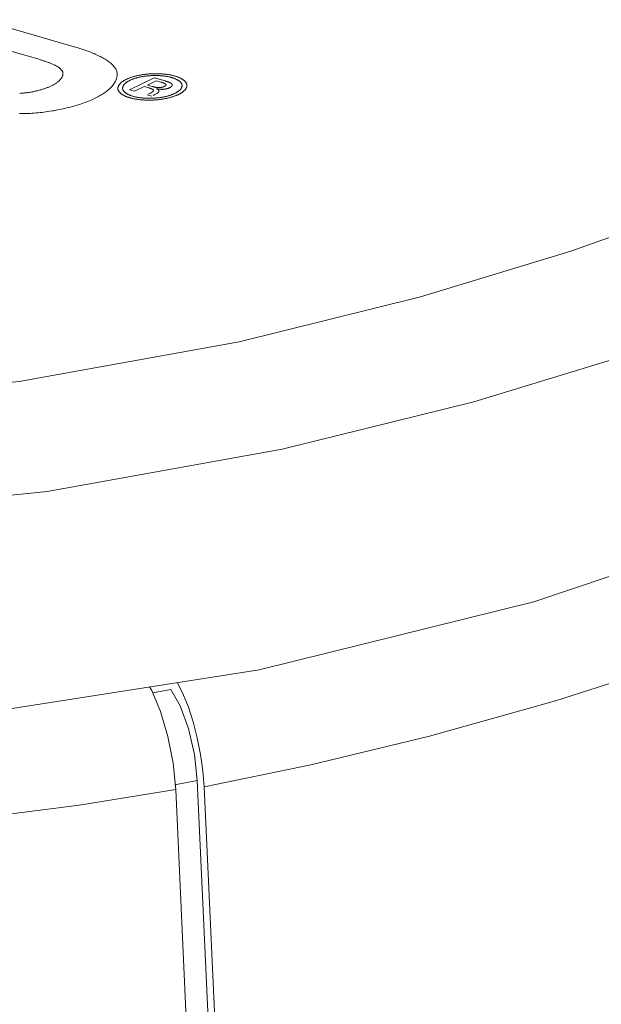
# Model space of a CAD drawing. Header units: millimetres. Extents: x 3925 to 5043, y -86 to 778.
# Tile 258 of 439: x 4911.73 to 4915.58, y 115.71 to 122.24. Entities that reach past the tile are written whole.
import ezdxf

# ---------------------------------------------------------------- set-up
doc = ezdxf.new("R2010")
doc.units = ezdxf.units.MM
doc.header["$LTSCALE"] = 46.255
for name, color, linetype in [('H30-RIGHT-CODXF_CONTINUOUS_LINE', 7, 'CONTINUOUS'), ('H30K-REAR-CODXF_CONTINUOUS_LINE', 7, 'CONTINUOUS'), ('H30K-TOP-COVDXF_CONTINUOUS_LINE', 7, 'CONTINUOUS')]:
    doc.layers.add(name, color=color, linetype=linetype)

msp = doc.modelspace()

# ---------------------------------------------------------------- linework, layer by layer
at = {"layer": 'H30-RIGHT-CODXF_CONTINUOUS_LINE', "color": 7, "linetype": 'Continuous', "lineweight": 0}
for p, q in [((4912.7289, 117.8003), (4912.6088, 117.7778)), ((4912.8855, 117.3683), (4912.9042, 117.1967)), ((4912.9494, 117.1542), (4912.9411, 117.2602)), ((4912.9042, 117.1967), (4912.7552, 117.1688)), ((4912.9042, 117.1967), (4914.5617, 81.1811)), ((4912.9494, 117.1542), (4914.6069, 81.1377))]:
    msp.add_line(p, q, dxfattribs=at)
for points in [[(4912.9494, 117.1542), (4913.6566, 117.3011), (4914.4412, 117.4909), (4915.2762, 117.7246), (4916.1033, 117.9895)], [(4912.9411, 117.2602), (4912.9259, 117.3696), (4912.9043, 117.4789), (4912.877, 117.5846), (4912.8448, 117.6835), (4912.8089, 117.7722), (4912.7716, 117.8455)], [(4912.7289, 117.8003), (4912.7917, 117.6912), (4912.8464, 117.5407), (4912.8855, 117.3683)]]:
    msp.add_lwpolyline(points, dxfattribs=at)
at = {"layer": 'H30K-REAR-CODXF_CONTINUOUS_LINE', "color": 7, "linetype": 'Continuous', "lineweight": 0}
msp.add_line((4914.4202, 81.0894), (4912.7611, 117.1371), dxfattribs=at)
for points in [[(4912.5879, 117.8166), (4912.6021, 117.7939), (4912.6612, 117.6533), (4912.7099, 117.488), (4912.7441, 117.3111), (4912.7611, 117.1371)], [(4912.7611, 117.1371), (4912.1216, 117.0345), (4911.3965, 116.9405)]]:
    msp.add_lwpolyline(points, dxfattribs=at)
at = {"layer": 'H30K-TOP-COVDXF_CONTINUOUS_LINE', "color": 7, "linetype": 'Continuous', "lineweight": 0}
for p, q in [((4911.8547, 121.9729), (4911.5504, 122.0614)), ((4912.4557, 121.7715), (4912.6195, 121.8504)), ((4912.6321, 121.8307), (4912.5736, 121.8025)), ((4912.6195, 121.8504), (4912.6911, 121.8295)), ((4912.6643, 121.8214), (4912.6321, 121.8307)), ((4912.6666, 121.8207), (4912.6643, 121.8214)), ((4912.6689, 121.82), (4912.6666, 121.8207)), ((4912.6911, 121.8295), (4912.6944, 121.8286)), ((4912.6944, 121.8286), (4912.6977, 121.8276)), ((4912.489, 121.7618), (4912.4557, 121.7715)), ((4912.5531, 121.7926), (4912.489, 121.7618)), ((4912.5849, 121.7834), (4912.5531, 121.7926)), ((4912.5736, 121.8025), (4912.605, 121.7934)), ((4912.5799, 121.742), (4912.5928, 121.7483)), ((4912.587, 121.7828), (4912.5849, 121.7834)), ((4912.605, 121.7934), (4912.6082, 121.7925)), ((4912.6082, 121.7925), (4912.6103, 121.7919)), ((4912.6103, 121.7919), (4912.6125, 121.7913)), ((4912.6125, 121.7913), (4912.6147, 121.7907)), ((4912.6352, 121.746), (4912.6234, 121.7402)), ((4912.6393, 121.7773), (4912.637, 121.7777)), ((4912.6039, 121.7284), (4912.5728, 121.7374)), ((4912.6234, 121.7402), (4912.6117, 121.7342))]:
    msp.add_line(p, q, dxfattribs=at)
for points in [[(4911.4727, 122.2354), (4912.1045, 122.0516), (4912.1146, 122.0485), (4912.1247, 122.0454), (4912.1347, 122.0422), (4912.1446, 122.0389), (4912.1544, 122.0356), (4912.1642, 122.0322), (4912.1739, 122.0287), (4912.1834, 122.0252), (4912.1928, 122.0216), (4912.2021, 122.018), (4912.2113, 122.0142), (4912.2203, 122.0105), (4912.2291, 122.0066), (4912.2378, 122.0027), (4912.2463, 121.9988), (4912.2547, 121.9948), (4912.2628, 121.9907), (4912.2707, 121.9866), (4912.2784, 121.9824), (4912.2859, 121.9782), (4912.2931, 121.9739), (4912.3001, 121.9696), (4912.3068, 121.9652), (4912.3133, 121.9608), (4912.3195, 121.9563), (4912.3254, 121.9518), (4912.3311, 121.9472), (4912.3364, 121.9426), (4912.3414, 121.938), (4912.346, 121.9333), (4912.3504, 121.9285), (4912.3544, 121.9237), (4912.358, 121.9189), (4912.3613, 121.914), (4912.3642, 121.9091), (4912.3668, 121.9042), (4912.3689, 121.8992), (4912.3707, 121.8942), (4912.372, 121.8892), (4912.3729, 121.8841)], [(4912.0149, 121.8817), (4912.0145, 121.8843), (4912.0139, 121.8869), (4912.0131, 121.8894), (4912.0121, 121.892), (4912.0108, 121.8945), (4912.0094, 121.8969), (4912.0077, 121.8994), (4912.0059, 121.9018), (4912.0038, 121.9042), (4912.0016, 121.9066), (4911.9991, 121.9089), (4911.9965, 121.9113), (4911.9937, 121.9136), (4911.9908, 121.9158), (4911.9877, 121.9181), (4911.9845, 121.9203), (4911.9811, 121.9225), (4911.9775, 121.9247), (4911.9738, 121.9269), (4911.97, 121.929), (4911.9661, 121.9311), (4911.9621, 121.9332), (4911.9579, 121.9353), (4911.9536, 121.9373), (4911.9493, 121.9393), (4911.9448, 121.9413), (4911.9403, 121.9433), (4911.9356, 121.9452), (4911.9309, 121.9471), (4911.9261, 121.949), (4911.9213, 121.9509), (4911.9163, 121.9527), (4911.9114, 121.9545), (4911.9064, 121.9563), (4911.9013, 121.9581), (4911.8962, 121.9598), (4911.8911, 121.9615), (4911.8859, 121.9632), (4911.8807, 121.9649), (4911.8755, 121.9665), (4911.8703, 121.9682), (4911.8651, 121.9698), (4911.8547, 121.9729)], [(4911.9382, 121.7971), (4911.9427, 121.7993), (4911.947, 121.8015), (4911.9512, 121.8038), (4911.9553, 121.8061), (4911.9593, 121.8085), (4911.9632, 121.8109), (4911.9669, 121.8133), (4911.9705, 121.8157), (4911.974, 121.8182), (4911.9774, 121.8207), (4911.9806, 121.8232), (4911.9837, 121.8258), (4911.9867, 121.8284), (4911.9895, 121.831), (4911.9922, 121.8336), (4911.9948, 121.8362), (4911.9972, 121.8389), (4911.9995, 121.8416), (4912.0016, 121.8442), (4912.0036, 121.8469), (4912.0054, 121.8496), (4912.0071, 121.8523), (4912.0086, 121.855), (4912.01, 121.8577), (4912.0112, 121.8604), (4912.0122, 121.8631), (4912.0131, 121.8658), (4912.0138, 121.8685), (4912.0144, 121.8712), (4912.0148, 121.8738), (4912.015, 121.8765), (4912.015, 121.8791), (4912.0149, 121.8817)], [(4912.3729, 121.8841), (4912.3734, 121.879), (4912.3736, 121.8739), (4912.3735, 121.8688), (4912.3731, 121.8637), (4912.3724, 121.8585), (4912.3713, 121.8533), (4912.37, 121.8481), (4912.3683, 121.8429), (4912.3664, 121.8376), (4912.3641, 121.8324), (4912.3616, 121.8272), (4912.3588, 121.8219), (4912.3556, 121.8167), (4912.3522, 121.8115), (4912.3485, 121.8063), (4912.3445, 121.8011), (4912.3403, 121.7959), (4912.3358, 121.7908), (4912.331, 121.7857), (4912.3259, 121.7806), (4912.3205, 121.7755), (4912.3149, 121.7705), (4912.3091, 121.7656), (4912.303, 121.7607), (4912.2966, 121.7558), (4912.2899, 121.751), (4912.2831, 121.7463), (4912.2759, 121.7416), (4912.2685, 121.737), (4912.2609, 121.7324), (4912.2531, 121.728), (4912.245, 121.7236), (4912.2366, 121.7193), (4912.2281, 121.715)], [(4912.4344, 121.8407), (4912.4378, 121.8423), (4912.4414, 121.8439), (4912.445, 121.8455), (4912.4487, 121.847), (4912.4525, 121.8485), (4912.4565, 121.85), (4912.4605, 121.8514), (4912.4646, 121.8528), (4912.4688, 121.8542), (4912.473, 121.8556), (4912.4774, 121.8569), (4912.4818, 121.8582), (4912.4863, 121.8594), (4912.4909, 121.8607), (4912.4955, 121.8619), (4912.5002, 121.863), (4912.5049, 121.8641), (4912.5097, 121.8652), (4912.5145, 121.8663), (4912.5194, 121.8673), (4912.5243, 121.8682), (4912.5293, 121.8691), (4912.5343, 121.87), (4912.5393, 121.8709), (4912.5443, 121.8716), (4912.5494, 121.8724), (4912.5545, 121.8731), (4912.5596, 121.8738), (4912.5647, 121.8744), (4912.5698, 121.8749), (4912.575, 121.8755), (4912.5801, 121.8759), (4912.5852, 121.8763), (4912.5903, 121.8767)], [(4912.5903, 121.8767), (4912.5955, 121.877), (4912.6006, 121.8773), (4912.6058, 121.8775), (4912.611, 121.8777), (4912.6162, 121.8778), (4912.6214, 121.8779), (4912.6266, 121.8779), (4912.6318, 121.8779), (4912.6371, 121.8778), (4912.6423, 121.8777), (4912.6475, 121.8776), (4912.6527, 121.8774), (4912.6578, 121.8771), (4912.663, 121.8769), (4912.6681, 121.8765), (4912.6732, 121.8761), (4912.6783, 121.8757), (4912.6833, 121.8753), (4912.6883, 121.8748), (4912.6932, 121.8742), (4912.6981, 121.8736), (4912.703, 121.873), (4912.7078, 121.8723), (4912.7125, 121.8716), (4912.7172, 121.8708), (4912.7218, 121.87), (4912.7263, 121.8692), (4912.7308, 121.8683), (4912.7352, 121.8674), (4912.7395, 121.8665), (4912.7437, 121.8655), (4912.7478, 121.8644), (4912.7518, 121.8634), (4912.7557, 121.8622)], [(4910.0352, 119.6683), (4911.7255, 119.8402), (4913.1815, 120.1015), (4914.3823, 120.399), (4915.3771, 120.703), (4916.2116, 120.999), (4916.9239, 121.2817), (4917.5459, 121.5514), (4918.1044, 121.8119)], [(4912.3788, 121.775), (4912.3785, 121.777), (4912.3783, 121.779), (4912.3783, 121.7809), (4912.3784, 121.7829), (4912.3786, 121.7849), (4912.3789, 121.787), (4912.3794, 121.789), (4912.38, 121.791), (4912.3807, 121.793), (4912.3816, 121.7951), (4912.3825, 121.7971), (4912.3836, 121.7991), (4912.3848, 121.8012), (4912.3861, 121.8032), (4912.3875, 121.8052), (4912.3891, 121.8073), (4912.3907, 121.8093), (4912.3925, 121.8113), (4912.3944, 121.8133), (4912.3963, 121.8152), (4912.3984, 121.8172), (4912.4006, 121.8191), (4912.4029, 121.8211), (4912.4053, 121.823), (4912.4078, 121.8249), (4912.4103, 121.8267), (4912.413, 121.8286), (4912.4158, 121.8304), (4912.4187, 121.8322), (4912.4217, 121.834), (4912.4247, 121.8357), (4912.4279, 121.8374), (4912.4311, 121.8391), (4912.4344, 121.8407)], [(4912.458, 121.8337), (4912.4551, 121.8323), (4912.4523, 121.8308), (4912.4496, 121.8293), (4912.447, 121.8278), (4912.4444, 121.8263), (4912.442, 121.8248), (4912.4396, 121.8232), (4912.4372, 121.8216), (4912.435, 121.82), (4912.4329, 121.8184), (4912.4308, 121.8167), (4912.4288, 121.8151), (4912.427, 121.8134), (4912.4252, 121.8117), (4912.4235, 121.81), (4912.4218, 121.8083), (4912.4203, 121.8066), (4912.4189, 121.8049), (4912.4176, 121.8031), (4912.4163, 121.8014), (4912.4152, 121.7996), (4912.4142, 121.7979), (4912.4132, 121.7961), (4912.4124, 121.7944), (4912.4117, 121.7926), (4912.411, 121.7909), (4912.4105, 121.7891), (4912.4101, 121.7874), (4912.4098, 121.7856), (4912.4096, 121.7839), (4912.4095, 121.7822), (4912.4095, 121.7805), (4912.4097, 121.7788), (4912.4099, 121.7771)], [(4912.5921, 121.8647), (4912.5877, 121.8644), (4912.5833, 121.8641), (4912.5789, 121.8637), (4912.5745, 121.8632), (4912.5701, 121.8627), (4912.5657, 121.8622), (4912.5613, 121.8616), (4912.5569, 121.861), (4912.5525, 121.8604), (4912.5482, 121.8597), (4912.5439, 121.8589), (4912.5396, 121.8582), (4912.5353, 121.8574), (4912.5311, 121.8566), (4912.5269, 121.8557), (4912.5227, 121.8548), (4912.5186, 121.8539), (4912.5145, 121.8529), (4912.5105, 121.8519), (4912.5065, 121.8509), (4912.5026, 121.8498), (4912.4988, 121.8487), (4912.495, 121.8476), (4912.4912, 121.8465), (4912.4875, 121.8453), (4912.4839, 121.8441), (4912.4804, 121.8429), (4912.4769, 121.8416), (4912.4736, 121.8404), (4912.4703, 121.8391), (4912.4671, 121.8377), (4912.4639, 121.8364), (4912.4609, 121.835), (4912.458, 121.8337)], [(4912.7351, 121.8523), (4912.7317, 121.8533), (4912.7282, 121.8542), (4912.7246, 121.8551), (4912.721, 121.8559), (4912.7173, 121.8568), (4912.7135, 121.8575), (4912.7097, 121.8583), (4912.7057, 121.859), (4912.7018, 121.8597), (4912.6977, 121.8604), (4912.6936, 121.861), (4912.6895, 121.8616), (4912.6853, 121.8621), (4912.6811, 121.8626), (4912.6768, 121.8631), (4912.6725, 121.8635), (4912.6681, 121.8639), (4912.6638, 121.8643), (4912.6593, 121.8646), (4912.6549, 121.8649), (4912.6505, 121.8651), (4912.646, 121.8654), (4912.6415, 121.8655), (4912.637, 121.8657), (4912.6325, 121.8657), (4912.628, 121.8658), (4912.6235, 121.8658), (4912.619, 121.8658), (4912.6145, 121.8657), (4912.61, 121.8656), (4912.6055, 121.8654), (4912.601, 121.8652), (4912.5966, 121.865), (4912.5921, 121.8647)], [(4912.6957, 121.8076), (4912.6951, 121.8081), (4912.6946, 121.8086), (4912.6939, 121.8091), (4912.6933, 121.8096), (4912.6926, 121.8101), (4912.6919, 121.8106), (4912.6911, 121.8111), (4912.6903, 121.8115), (4912.6895, 121.812), (4912.6887, 121.8125), (4912.6878, 121.8129), (4912.6869, 121.8133), (4912.686, 121.8138), (4912.685, 121.8142), (4912.6841, 121.8146), (4912.6831, 121.815), (4912.6821, 121.8154), (4912.6811, 121.8159), (4912.68, 121.8163), (4912.679, 121.8166), (4912.6779, 121.817), (4912.6768, 121.8174), (4912.6757, 121.8178), (4912.6746, 121.8182), (4912.6735, 121.8185), (4912.6724, 121.8189), (4912.6712, 121.8193), (4912.6689, 121.82)], [(4912.6977, 121.8276), (4912.7009, 121.8266), (4912.7025, 121.8261), (4912.7041, 121.8255), (4912.7057, 121.825), (4912.7072, 121.8245), (4912.7088, 121.824), (4912.7103, 121.8234), (4912.7118, 121.8229), (4912.7133, 121.8223), (4912.7148, 121.8218), (4912.7162, 121.8212), (4912.7176, 121.8206), (4912.719, 121.8201), (4912.7204, 121.8195), (4912.7217, 121.8189), (4912.723, 121.8183), (4912.7243, 121.8176), (4912.7255, 121.817), (4912.7267, 121.8164), (4912.7279, 121.8157), (4912.729, 121.8151), (4912.7301, 121.8144), (4912.7312, 121.8137), (4912.7322, 121.813)], [(4912.7322, 121.813), (4912.7329, 121.8125), (4912.7335, 121.8119), (4912.7341, 121.8114), (4912.7347, 121.8108), (4912.7352, 121.8102), (4912.7356, 121.8096), (4912.736, 121.809), (4912.7364, 121.8084), (4912.7367, 121.8078), (4912.737, 121.8072), (4912.7372, 121.8066), (4912.7373, 121.8059), (4912.7375, 121.8053), (4912.7376, 121.8046), (4912.7376, 121.804), (4912.7376, 121.8033), (4912.7376, 121.8026), (4912.7375, 121.802), (4912.7373, 121.8013), (4912.7372, 121.8006), (4912.737, 121.8), (4912.7367, 121.7993), (4912.7364, 121.7986), (4912.7361, 121.7979), (4912.7357, 121.7973), (4912.7353, 121.7966), (4912.7349, 121.7959), (4912.7344, 121.7952), (4912.7339, 121.7946), (4912.7333, 121.7939), (4912.7328, 121.7933), (4912.7321, 121.7926), (4912.7315, 121.792), (4912.7308, 121.7913), (4912.7301, 121.7907), (4912.7293, 121.7901), (4912.7285, 121.7895), (4912.7277, 121.7889), (4912.7269, 121.7883), (4912.726, 121.7877), (4912.7251, 121.7871), (4912.7241, 121.7865), (4912.7232, 121.786), (4912.7222, 121.7854), (4912.7212, 121.7849), (4912.7201, 121.7844)], [(4912.8028, 121.8034), (4912.8025, 121.8051), (4912.802, 121.8068), (4912.8014, 121.8085), (4912.8007, 121.8101), (4912.7998, 121.8118), (4912.7989, 121.8135), (4912.7978, 121.8151), (4912.7967, 121.8167), (4912.7954, 121.8184), (4912.7941, 121.82), (4912.7926, 121.8216), (4912.7911, 121.8232), (4912.7894, 121.8247), (4912.7877, 121.8263), (4912.7858, 121.8278), (4912.7839, 121.8294), (4912.7819, 121.8309), (4912.7798, 121.8323), (4912.7776, 121.8338), (4912.7753, 121.8352), (4912.7729, 121.8366), (4912.7704, 121.838), (4912.7679, 121.8394), (4912.7653, 121.8407), (4912.7626, 121.842), (4912.7598, 121.8433), (4912.757, 121.8445), (4912.7541, 121.8458), (4912.7511, 121.8469), (4912.748, 121.8481), (4912.7449, 121.8492), (4912.7417, 121.8503), (4912.7384, 121.8513), (4912.7351, 121.8523)], [(4912.7557, 121.8622), (4912.7596, 121.8611), (4912.7634, 121.8599), (4912.7671, 121.8586), (4912.7708, 121.8574), (4912.7743, 121.856), (4912.7778, 121.8547), (4912.7812, 121.8532), (4912.7845, 121.8518), (4912.7877, 121.8503), (4912.7909, 121.8488), (4912.7939, 121.8473), (4912.7969, 121.8457), (4912.7997, 121.8441), (4912.8025, 121.8424), (4912.8052, 121.8408), (4912.8078, 121.8391), (4912.8102, 121.8374), (4912.8126, 121.8356), (4912.8148, 121.8339), (4912.817, 121.8321), (4912.819, 121.8303), (4912.821, 121.8284), (4912.8228, 121.8266), (4912.8245, 121.8247), (4912.8261, 121.8229), (4912.8276, 121.821), (4912.8289, 121.8191), (4912.8302, 121.8172), (4912.8313, 121.8153), (4912.8323, 121.8133), (4912.8331, 121.8114), (4912.8339, 121.8095), (4912.8345, 121.8075), (4912.8349, 121.8056)], [(4911.7284, 121.7476), (4911.7348, 121.7479), (4911.7411, 121.7484), (4911.7475, 121.7489), (4911.7539, 121.7495), (4911.7602, 121.7501), (4911.7666, 121.7509), (4911.7729, 121.7516), (4911.7792, 121.7525), (4911.7855, 121.7534), (4911.7918, 121.7543), (4911.798, 121.7553), (4911.8042, 121.7564), (4911.8104, 121.7575), (4911.8165, 121.7587), (4911.8226, 121.7599), (4911.8287, 121.7612), (4911.8346, 121.7625), (4911.8406, 121.7639), (4911.8464, 121.7653), (4911.8522, 121.7668), (4911.858, 121.7683), (4911.8637, 121.7699), (4911.8693, 121.7715), (4911.8748, 121.7731), (4911.8802, 121.7748), (4911.8856, 121.7765), (4911.8909, 121.7782), (4911.8961, 121.78), (4911.9012, 121.7818), (4911.9062, 121.7836), (4911.9111, 121.7854), (4911.9159, 121.7873), (4911.9206, 121.7892), (4911.9252, 121.7912), (4911.9296, 121.7931), (4911.934, 121.7951), (4911.9382, 121.7971)], [(4912.457, 121.7183), (4912.4531, 121.7195), (4912.4494, 121.7207), (4912.4457, 121.7219), (4912.442, 121.7232), (4912.4385, 121.7245), (4912.435, 121.7259), (4912.4316, 121.7273), (4912.4283, 121.7287), (4912.4251, 121.7302), (4912.422, 121.7317), (4912.419, 121.7333), (4912.416, 121.7349), (4912.4132, 121.7365), (4912.4104, 121.7381), (4912.4078, 121.7398), (4912.4053, 121.7415), (4912.4028, 121.7432), (4912.4005, 121.7449), (4912.3982, 121.7467), (4912.3961, 121.7485), (4912.3941, 121.7503), (4912.3922, 121.7521), (4912.3904, 121.754), (4912.3887, 121.7558), (4912.3872, 121.7577), (4912.3857, 121.7596), (4912.3844, 121.7615), (4912.3832, 121.7634), (4912.3822, 121.7653), (4912.3812, 121.7673), (4912.3804, 121.7692), (4912.3797, 121.7711), (4912.3792, 121.7731), (4912.3788, 121.775)], [(4912.4099, 121.7771), (4912.4103, 121.7754), (4912.4108, 121.7737), (4912.4114, 121.7721), (4912.4121, 121.7704), (4912.4129, 121.7687), (4912.4139, 121.7671), (4912.4149, 121.7654), (4912.416, 121.7638), (4912.4173, 121.7622), (4912.4186, 121.7606), (4912.4201, 121.759), (4912.4217, 121.7574), (4912.4233, 121.7558), (4912.4251, 121.7542), (4912.4269, 121.7527), (4912.4288, 121.7512), (4912.4309, 121.7497), (4912.433, 121.7482), (4912.4352, 121.7467), (4912.4375, 121.7453), (4912.4398, 121.7439), (4912.4423, 121.7425), (4912.4448, 121.7412), (4912.4474, 121.7398), (4912.4501, 121.7385), (4912.4529, 121.7372), (4912.4558, 121.736), (4912.4587, 121.7348), (4912.4617, 121.7336), (4912.4647, 121.7325), (4912.4679, 121.7314), (4912.471, 121.7303), (4912.4743, 121.7292), (4912.4776, 121.7282)], [(4912.6119, 121.7714), (4912.6115, 121.7719), (4912.611, 121.7723), (4912.6104, 121.7728), (4912.6098, 121.7732), (4912.6092, 121.7737), (4912.6086, 121.7741), (4912.6079, 121.7745), (4912.6072, 121.7749), (4912.6065, 121.7753), (4912.6057, 121.7757), (4912.605, 121.7761), (4912.6042, 121.7765), (4912.6033, 121.7769), (4912.6025, 121.7773), (4912.6016, 121.7777), (4912.6007, 121.778), (4912.5998, 121.7784), (4912.5989, 121.7788), (4912.598, 121.7791), (4912.597, 121.7795), (4912.5961, 121.7798), (4912.5951, 121.7802), (4912.5941, 121.7805), (4912.5931, 121.7808), (4912.5921, 121.7812), (4912.5911, 121.7815), (4912.5901, 121.7818), (4912.589, 121.7821), (4912.587, 121.7828)], [(4912.5928, 121.7483), (4912.5936, 121.7487), (4912.5945, 121.7491), (4912.5953, 121.7495), (4912.5961, 121.7499), (4912.5969, 121.7503), (4912.5977, 121.7508), (4912.5985, 121.7512), (4912.5992, 121.7516), (4912.6, 121.7521), (4912.6008, 121.7525), (4912.6015, 121.753), (4912.6022, 121.7535), (4912.603, 121.7539), (4912.6037, 121.7544), (4912.6043, 121.7549), (4912.605, 121.7554), (4912.6057, 121.7559), (4912.6063, 121.7564), (4912.6069, 121.7568), (4912.6075, 121.7573), (4912.6081, 121.7578), (4912.6087, 121.7583), (4912.6092, 121.7588), (4912.6097, 121.7593), (4912.6102, 121.7598), (4912.6106, 121.7603), (4912.6111, 121.7608), (4912.6115, 121.7613), (4912.6119, 121.7618), (4912.6122, 121.7623), (4912.6125, 121.7628), (4912.6128, 121.7633), (4912.613, 121.7638), (4912.6133, 121.7643), (4912.6135, 121.7648), (4912.6136, 121.7653), (4912.6137, 121.7658), (4912.6138, 121.7663), (4912.6138, 121.7668), (4912.6138, 121.7673), (4912.6138, 121.7677), (4912.6137, 121.7682), (4912.6136, 121.7687), (4912.6134, 121.7691), (4912.6132, 121.7696), (4912.613, 121.7701), (4912.6127, 121.7705), (4912.6123, 121.771), (4912.6119, 121.7714)], [(4912.6147, 121.7907), (4912.6158, 121.7904), (4912.6169, 121.7901), (4912.618, 121.7899), (4912.6191, 121.7896), (4912.6203, 121.7893), (4912.6214, 121.7891), (4912.6226, 121.7888), (4912.6237, 121.7886), (4912.6249, 121.7883), (4912.6261, 121.7881), (4912.6272, 121.7879), (4912.6284, 121.7876), (4912.6297, 121.7874), (4912.6309, 121.7872), (4912.6321, 121.787), (4912.6333, 121.7869), (4912.6346, 121.7867), (4912.6358, 121.7865), (4912.6371, 121.7864), (4912.6384, 121.7862), (4912.6397, 121.7861)], [(4912.6208, 121.7157), (4912.6253, 121.7161), (4912.6297, 121.7164), (4912.6341, 121.7169), (4912.6386, 121.7173), (4912.643, 121.7178), (4912.6474, 121.7183), (4912.6518, 121.7189), (4912.6562, 121.7195), (4912.6606, 121.7202), (4912.665, 121.7209), (4912.6693, 121.7216), (4912.6736, 121.7224), (4912.6779, 121.7232), (4912.6821, 121.7241), (4912.6863, 121.7249), (4912.6905, 121.7258), (4912.6946, 121.7268), (4912.6987, 121.7278), (4912.7028, 121.7288), (4912.7067, 121.7298), (4912.7107, 121.7309), (4912.7145, 121.732), (4912.7184, 121.7331), (4912.7221, 121.7343), (4912.7258, 121.7354), (4912.7294, 121.7366), (4912.733, 121.7379), (4912.7364, 121.7391), (4912.7398, 121.7404), (4912.7431, 121.7417), (4912.7463, 121.743), (4912.7495, 121.7444), (4912.7525, 121.7458), (4912.7555, 121.7471)], [(4912.637, 121.7777), (4912.6347, 121.7781), (4912.6336, 121.7783)], [(4912.6336, 121.7783), (4912.6344, 121.778), (4912.6352, 121.7776), (4912.636, 121.7773), (4912.6368, 121.7769), (4912.6375, 121.7765), (4912.6383, 121.7762), (4912.639, 121.7758), (4912.6397, 121.7754), (4912.6404, 121.775), (4912.6411, 121.7746), (4912.6418, 121.7742), (4912.6424, 121.7738), (4912.643, 121.7733), (4912.6436, 121.7729), (4912.6442, 121.7725), (4912.6448, 121.772), (4912.6453, 121.7716), (4912.6458, 121.7711), (4912.6463, 121.7707), (4912.6468, 121.7702), (4912.6472, 121.7698), (4912.6476, 121.7693), (4912.648, 121.7689), (4912.6484, 121.7684), (4912.6487, 121.7679), (4912.649, 121.7674), (4912.6493, 121.767), (4912.6496, 121.7665), (4912.6498, 121.766), (4912.65, 121.7655), (4912.6502, 121.765), (4912.6503, 121.7646), (4912.6504, 121.7641), (4912.6504, 121.7636), (4912.6505, 121.7631), (4912.6505, 121.7626), (4912.6504, 121.7621), (4912.6503, 121.7616), (4912.6502, 121.7611)], [(4912.6502, 121.7611), (4912.6501, 121.7607), (4912.6499, 121.7602), (4912.6497, 121.7597), (4912.6495, 121.7592), (4912.6493, 121.7587), (4912.6491, 121.7582), (4912.6489, 121.7578), (4912.6486, 121.7573), (4912.6483, 121.7568), (4912.648, 121.7563), (4912.6477, 121.7558), (4912.6473, 121.7553), (4912.647, 121.7549), (4912.6466, 121.7544), (4912.6462, 121.7539), (4912.6458, 121.7534), (4912.6453, 121.753), (4912.6448, 121.7525), (4912.6444, 121.752), (4912.6438, 121.7516), (4912.6433, 121.7511), (4912.6428, 121.7506), (4912.6422, 121.7502), (4912.6416, 121.7497), (4912.641, 121.7493), (4912.6403, 121.7489), (4912.6397, 121.7484), (4912.639, 121.748), (4912.6383, 121.7476), (4912.6376, 121.7472), (4912.6368, 121.7468), (4912.636, 121.7464), (4912.6352, 121.746)], [(4912.6691, 121.7741), (4912.6678, 121.7742), (4912.6665, 121.7742), (4912.6652, 121.7743), (4912.6639, 121.7743), (4912.6626, 121.7744), (4912.6613, 121.7745), (4912.66, 121.7746), (4912.6588, 121.7747), (4912.6575, 121.7748), (4912.6562, 121.7749), (4912.655, 121.775), (4912.6537, 121.7751), (4912.6525, 121.7753), (4912.6513, 121.7754), (4912.65, 121.7756), (4912.6488, 121.7758), (4912.6476, 121.7759), (4912.6464, 121.7761), (4912.6452, 121.7763), (4912.644, 121.7765), (4912.6428, 121.7767), (4912.6416, 121.7769), (4912.6405, 121.7771), (4912.6393, 121.7773)], [(4912.6397, 121.7861), (4912.6407, 121.786), (4912.6417, 121.7859), (4912.6427, 121.7859), (4912.6437, 121.7858), (4912.6448, 121.7858), (4912.6458, 121.7858), (4912.6469, 121.7858), (4912.6479, 121.7858), (4912.649, 121.7858), (4912.6501, 121.7858), (4912.6512, 121.7858), (4912.6523, 121.7859), (4912.6534, 121.7859), (4912.6545, 121.786), (4912.6556, 121.7861), (4912.6567, 121.7861), (4912.6578, 121.7862), (4912.6589, 121.7863), (4912.66, 121.7865), (4912.6611, 121.7866), (4912.6622, 121.7867), (4912.6633, 121.7869), (4912.6644, 121.787), (4912.6655, 121.7872), (4912.6666, 121.7874), (4912.6676, 121.7875), (4912.6687, 121.7877), (4912.6697, 121.7879), (4912.6707, 121.7881), (4912.6718, 121.7884), (4912.6728, 121.7886), (4912.6737, 121.7888), (4912.6747, 121.7891), (4912.6757, 121.7893), (4912.6766, 121.7896), (4912.6775, 121.7898), (4912.6784, 121.7901), (4912.6793, 121.7904), (4912.6801, 121.7907), (4912.681, 121.791), (4912.6818, 121.7913), (4912.6825, 121.7916), (4912.6833, 121.7919), (4912.684, 121.7922), (4912.6847, 121.7925)], [(4912.7201, 121.7844), (4912.7192, 121.784), (4912.7183, 121.7835), (4912.7174, 121.7831), (4912.7164, 121.7827), (4912.7155, 121.7823), (4912.7145, 121.782), (4912.7134, 121.7816), (4912.7124, 121.7812), (4912.7113, 121.7808), (4912.7102, 121.7805), (4912.7091, 121.7801), (4912.7079, 121.7798), (4912.7068, 121.7794), (4912.7056, 121.7791), (4912.7044, 121.7788), (4912.7032, 121.7784), (4912.702, 121.7781), (4912.7007, 121.7778), (4912.6995, 121.7775), (4912.6982, 121.7773), (4912.6969, 121.777), (4912.6956, 121.7767), (4912.6943, 121.7765), (4912.693, 121.7762), (4912.6917, 121.776), (4912.6904, 121.7758), (4912.6891, 121.7756), (4912.6877, 121.7754), (4912.6864, 121.7752), (4912.6851, 121.775), (4912.6837, 121.7749), (4912.6824, 121.7748), (4912.681, 121.7746), (4912.6797, 121.7745), (4912.6784, 121.7744), (4912.677, 121.7743), (4912.6757, 121.7743), (4912.6743, 121.7742), (4912.673, 121.7742), (4912.6717, 121.7741), (4912.6704, 121.7741), (4912.6691, 121.7741)], [(4912.6847, 121.7925), (4912.6852, 121.7928), (4912.6858, 121.7931), (4912.6863, 121.7933), (4912.6868, 121.7936), (4912.6873, 121.7939), (4912.6878, 121.7942), (4912.6883, 121.7945), (4912.6888, 121.7948), (4912.6893, 121.7951), (4912.6898, 121.7954), (4912.6903, 121.7957), (4912.6907, 121.796), (4912.6912, 121.7963), (4912.6916, 121.7966), (4912.692, 121.797), (4912.6924, 121.7973), (4912.6928, 121.7976), (4912.6932, 121.7979), (4912.6936, 121.7983), (4912.6939, 121.7986), (4912.6943, 121.7989), (4912.6946, 121.7992), (4912.6949, 121.7996), (4912.6952, 121.7999), (4912.6955, 121.8003), (4912.6957, 121.8006), (4912.6959, 121.8009), (4912.6962, 121.8013), (4912.6964, 121.8016), (4912.6965, 121.8019), (4912.6967, 121.8023), (4912.6968, 121.8026), (4912.6969, 121.8029), (4912.697, 121.8033), (4912.6971, 121.8036), (4912.6971, 121.8039), (4912.6972, 121.8042), (4912.6972, 121.8046), (4912.6971, 121.8049), (4912.6971, 121.8052), (4912.697, 121.8055), (4912.6969, 121.8058), (4912.6968, 121.8061), (4912.6966, 121.8064), (4912.6964, 121.8067), (4912.6962, 121.807), (4912.696, 121.8073), (4912.6957, 121.8076)], [(4912.7555, 121.7471), (4912.7583, 121.7485), (4912.7611, 121.75), (4912.7638, 121.7514), (4912.7664, 121.7529), (4912.7689, 121.7544), (4912.7714, 121.756), (4912.7738, 121.7575), (4912.7761, 121.7591), (4912.7783, 121.7607), (4912.7804, 121.7623), (4912.7824, 121.764), (4912.7844, 121.7656), (4912.7863, 121.7673), (4912.788, 121.769), (4912.7897, 121.7707), (4912.7913, 121.7724), (4912.7928, 121.7741), (4912.7942, 121.7758), (4912.7955, 121.7776), (4912.7967, 121.7793), (4912.7978, 121.781), (4912.7988, 121.7828), (4912.7997, 121.7845), (4912.8006, 121.7863), (4912.8013, 121.788), (4912.8019, 121.7897), (4912.8024, 121.7915), (4912.8028, 121.7932), (4912.8031, 121.7949), (4912.8032, 121.7967), (4912.8033, 121.7984), (4912.8033, 121.8001), (4912.8031, 121.8018), (4912.8028, 121.8034)], [(4912.8349, 121.8056), (4912.8353, 121.8036), (4912.8354, 121.8017), (4912.8355, 121.7997), (4912.8354, 121.7977), (4912.8352, 121.7957), (4912.8349, 121.7937), (4912.8344, 121.7917), (4912.8339, 121.7896), (4912.8332, 121.7876), (4912.8324, 121.7856), (4912.8314, 121.7836), (4912.8304, 121.7815), (4912.8292, 121.7795), (4912.828, 121.7775), (4912.8266, 121.7755), (4912.8251, 121.7735), (4912.8234, 121.7715), (4912.8217, 121.7695), (4912.8199, 121.7675), (4912.818, 121.7655), (4912.8159, 121.7636), (4912.8138, 121.7616), (4912.8115, 121.7597), (4912.8092, 121.7578), (4912.8067, 121.7559), (4912.8042, 121.7541), (4912.8015, 121.7522), (4912.7988, 121.7504), (4912.7959, 121.7486), (4912.793, 121.7469), (4912.7899, 121.7451), (4912.7868, 121.7434), (4912.7836, 121.7418), (4912.7803, 121.7401)], [(4912.2281, 121.715), (4912.2194, 121.711), (4912.2105, 121.7069), (4912.2014, 121.7029), (4912.192, 121.699), (4912.1824, 121.6951), (4912.1726, 121.6913), (4912.1625, 121.6875), (4912.1523, 121.6838), (4912.1418, 121.6802), (4912.1311, 121.6766), (4912.1203, 121.6731), (4912.1093, 121.6697), (4912.0981, 121.6663), (4912.0867, 121.6631), (4912.0752, 121.6599), (4912.0636, 121.6567), (4912.0518, 121.6537), (4912.0398, 121.6508), (4912.0278, 121.6479), (4912.0156, 121.6452), (4912.0033, 121.6425), (4911.9909, 121.64), (4911.9785, 121.6375), (4911.9659, 121.6351), (4911.9532, 121.6329), (4911.9405, 121.6308), (4911.9277, 121.6287), (4911.9149, 121.6268), (4911.902, 121.625), (4911.8891, 121.6234), (4911.8761, 121.6218), (4911.8631, 121.6204), (4911.8501, 121.6191), (4911.837, 121.6179), (4911.824, 121.6169), (4911.811, 121.616), (4911.798, 121.6152)], [(4912.6237, 121.7038), (4912.6185, 121.7035), (4912.6133, 121.7032), (4912.6081, 121.703), (4912.6029, 121.7028), (4912.5977, 121.7027), (4912.5924, 121.7026), (4912.5872, 121.7025), (4912.5819, 121.7026), (4912.5766, 121.7026), (4912.5714, 121.7027), (4912.5661, 121.7029), (4912.5609, 121.7031), (4912.5557, 121.7033), (4912.5505, 121.7036), (4912.5453, 121.7039), (4912.5402, 121.7043), (4912.5351, 121.7047), (4912.53, 121.7052), (4912.525, 121.7057), (4912.52, 121.7063), (4912.515, 121.7069), (4912.5102, 121.7075), (4912.5053, 121.7082), (4912.5006, 121.7089), (4912.4959, 121.7097), (4912.4912, 121.7105), (4912.4866, 121.7113), (4912.4822, 121.7122), (4912.4777, 121.7131), (4912.4734, 121.7141), (4912.4692, 121.7151), (4912.465, 121.7161), (4912.461, 121.7172), (4912.457, 121.7183)], [(4912.4776, 121.7282), (4912.481, 121.7273), (4912.4845, 121.7264), (4912.4881, 121.7255), (4912.4917, 121.7246), (4912.4955, 121.7238), (4912.4992, 121.723), (4912.5031, 121.7222), (4912.507, 121.7215), (4912.511, 121.7208), (4912.5151, 121.7201), (4912.5192, 121.7195), (4912.5233, 121.7189), (4912.5275, 121.7184), (4912.5317, 121.7179), (4912.536, 121.7174), (4912.5403, 121.717), (4912.5447, 121.7166), (4912.5491, 121.7162), (4912.5535, 121.7159), (4912.5579, 121.7156), (4912.5624, 121.7153), (4912.5669, 121.7151), (4912.5714, 121.715), (4912.5759, 121.7148), (4912.5804, 121.7147), (4912.5849, 121.7147), (4912.5894, 121.7147), (4912.5939, 121.7147), (4912.5985, 121.7148), (4912.603, 121.7149), (4912.6075, 121.715), (4912.6119, 121.7152), (4912.6164, 121.7155), (4912.6208, 121.7157)], [(4912.7803, 121.7401), (4912.7769, 121.7385), (4912.7733, 121.7369), (4912.7697, 121.7354), (4912.7659, 121.7338), (4912.7621, 121.7323), (4912.7581, 121.7308), (4912.7541, 121.7294), (4912.75, 121.7279), (4912.7458, 121.7266), (4912.7415, 121.7252), (4912.7371, 121.7239), (4912.7327, 121.7226), (4912.7282, 121.7213), (4912.7236, 121.7201), (4912.719, 121.7189), (4912.7143, 121.7177), (4912.7095, 121.7166), (4912.7047, 121.7155), (4912.6999, 121.7144), (4912.695, 121.7134), (4912.69, 121.7124), (4912.685, 121.7115), (4912.68, 121.7106), (4912.675, 121.7098), (4912.6699, 121.709), (4912.6648, 121.7082), (4912.6597, 121.7075), (4912.6546, 121.7068), (4912.6495, 121.7062), (4912.6443, 121.7056), (4912.6392, 121.7051), (4912.634, 121.7046), (4912.6288, 121.7042), (4912.6237, 121.7038)], [(4911.798, 121.6152), (4911.7838, 121.6145), (4911.7696, 121.614), (4911.7553, 121.6136), (4911.7411, 121.6134), (4911.7268, 121.6133)], [(4910.0939, 118.9264), (4911.911, 119.1112), (4913.4655, 119.3901), (4914.735, 119.7045), (4915.7774, 120.023), (4916.6456, 120.331), (4917.3825, 120.6234), (4918.0233, 120.9013), (4918.5968, 121.1687)], [(4911.3509, 117.6219), (4913.3128, 117.9307), (4915.1329, 118.3795), (4916.9364, 118.9869)]]:
    msp.add_lwpolyline(points, dxfattribs=at)

doc.saveas('drawing.dxf')
